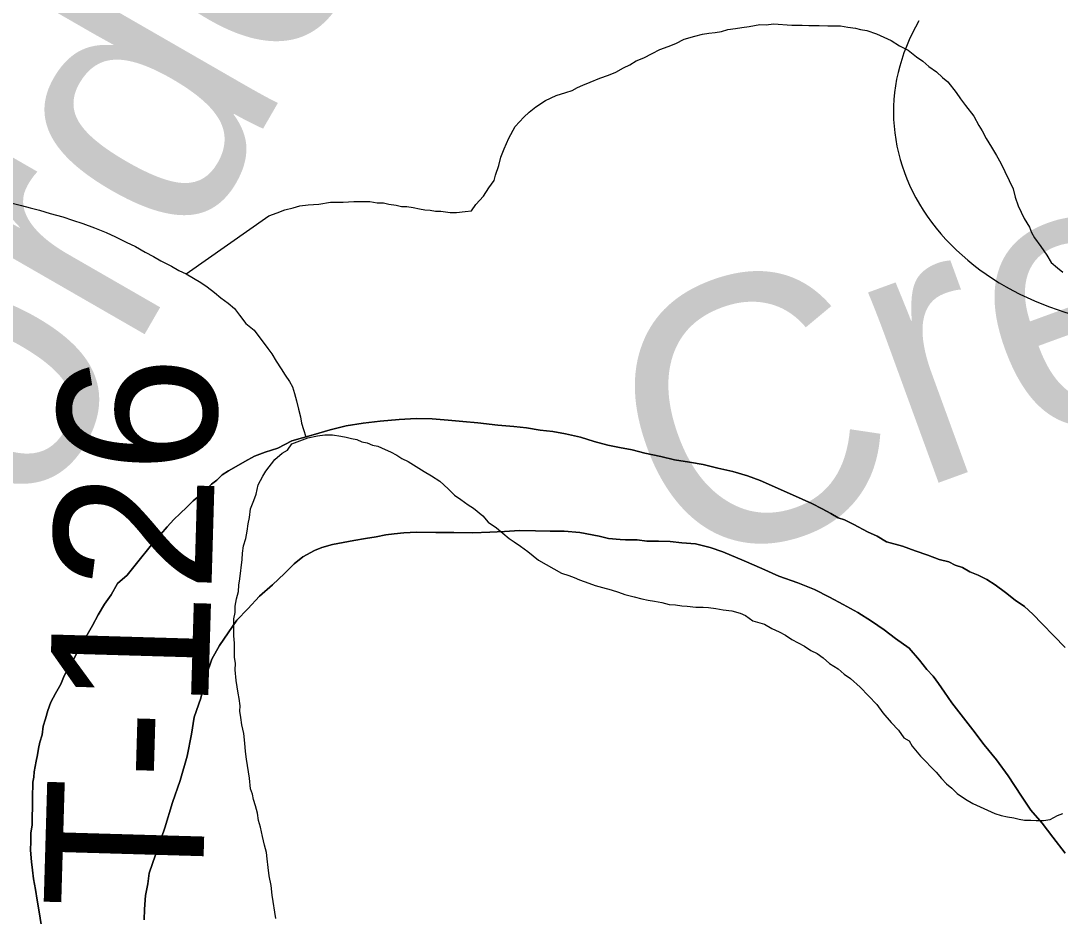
# Model space of a CAD drawing. Extents: x 2.4 to 73.1, y 4.5 to 25.6.
# Drawn here: x 43.3364 to 43.5227, y 21.8991 to 22.0596 of the extents above; entities that cross this region are included whole.
import ezdxf

# ---------------------------------------------------------------- set-up
doc = ezdxf.new("R2010")
doc.units = 0
for name, color, linetype in [('GM_X_Major_River', 7, 'Continuous'), ('GM_X_Minor_River', 7, 'Continuous'), ('GM_X_Minor_River_Text', 7, 'Continuous'), ('GM_X_Township_Road_Text', 7, 'Continuous'), ('GM_X_US_Shield', 7, 'Continuous')]:
    doc.layers.add(name, color=color, linetype=linetype)

msp = doc.modelspace()

# ---------------------------------------------------------------- linework, layer by layer
at = {"layer": 'GM_X_Major_River'}
for points in [[(43.47815, 21.97307), (43.47645, 21.97385), (43.47419, 21.97484), (43.4689, 21.97721), (43.46663, 21.978), (43.46398, 21.97881), (43.46133, 21.97942), (43.45867, 21.98003), (43.45621, 21.98045), (43.45355, 21.98088), (43.45109, 21.98149), (43.44825, 21.9821), (43.44597, 21.98271), (43.4437, 21.98313), (43.44161, 21.98354), (43.43915, 21.98415), (43.43669, 21.98495), (43.43404, 21.98556), (43.43176, 21.98598), (43.42948, 21.98621), (43.42702, 21.98663), (43.42474, 21.98685), (43.42189, 21.98709), (43.41828, 21.98753), (43.41562, 21.98776), (43.41296, 21.988), (43.41012, 21.98823), (43.40726, 21.98828), (43.40422, 21.98814), (43.40079, 21.98781), (43.39774, 21.98748), (43.39469, 21.98696), (43.39183, 21.98625), (43.38877, 21.98535), (43.38495, 21.98427), (43.38246, 21.98298), (43.38016, 21.98226), (43.37825, 21.98153), (43.37652, 21.98061), (43.37499, 21.97968), (43.37364, 21.97895), (43.37249, 21.9782), (43.37153, 21.97727), (43.37056, 21.97653), (43.3696, 21.97559), (43.36863, 21.97466), (43.36728, 21.97354), (43.36613, 21.97242), (43.36497, 21.9713), (43.36381, 21.97018), (43.36265, 21.96886), (43.36148, 21.96755), (43.36032, 21.96624), (43.35664, 21.96174), (43.35547, 21.96024), (43.35374, 21.95875), (43.35257, 21.95668), (43.3514, 21.95499), (43.35023, 21.95311), (43.34925, 21.95122), (43.34827, 21.94953), (43.34748, 21.94802), (43.3467, 21.9467), (43.34592, 21.94519), (43.34494, 21.94369), (43.34416, 21.94218), (43.34357, 21.94067), (43.34259, 21.93898), (43.3418, 21.93747), (43.34121, 21.93596), (43.34081, 21.93445), (43.34041, 21.93312), (43.34019, 21.93161), (43.33979, 21.93028), (43.33958, 21.92915), (43.33937, 21.92801), (43.33917, 21.92687), (43.33896, 21.92593), (43.33876, 21.92498), (43.33874, 21.92403), (43.33854, 21.92309), (43.33852, 21.92213), (43.33851, 21.92119), (43.33849, 21.92005), (43.33846, 21.91853), (43.33844, 21.91701), (43.33842, 21.91549), (43.3382, 21.91397), (43.33818, 21.91245), (43.33815, 21.91093), (43.33831, 21.90884), (43.33848, 21.90732), (43.33864, 21.90579), (43.339, 21.90389), (43.33935, 21.90198), (43.33969, 21.89988), (43.34004, 21.8976)], [(43.34004, 21.8976), (43.33969, 21.89988), (43.33935, 21.90198), (43.339, 21.90389), (43.33864, 21.90579), (43.33848, 21.90732), (43.33831, 21.90884), (43.33815, 21.91093), (43.33818, 21.91245), (43.3382, 21.91397), (43.33842, 21.91549), (43.33844, 21.91701), (43.33846, 21.91853), (43.33849, 21.92005), (43.33851, 21.92119), (43.33852, 21.92213), (43.33854, 21.92309), (43.33874, 21.92403), (43.33876, 21.92498), (43.33896, 21.92593), (43.33917, 21.92687), (43.33937, 21.92801), (43.33958, 21.92915), (43.33979, 21.93028), (43.34019, 21.93161), (43.34041, 21.93312), (43.34081, 21.93445), (43.34121, 21.93596), (43.3418, 21.93747), (43.34259, 21.93898), (43.34357, 21.94067), (43.34416, 21.94218), (43.34494, 21.94369), (43.34592, 21.94519), (43.3467, 21.9467), (43.34748, 21.94802), (43.34827, 21.94953), (43.34925, 21.95122), (43.35023, 21.95311), (43.3514, 21.95499), (43.35257, 21.95668), (43.35374, 21.95875), (43.35547, 21.96024), (43.35664, 21.96174), (43.36032, 21.96624), (43.36148, 21.96755), (43.36265, 21.96886), (43.36381, 21.97018), (43.36497, 21.9713), (43.36613, 21.97242), (43.36728, 21.97354), (43.36863, 21.97466), (43.3696, 21.97559), (43.37056, 21.97653), (43.37153, 21.97727), (43.37249, 21.9782), (43.37364, 21.97895), (43.37499, 21.97968), (43.37652, 21.98061), (43.37825, 21.98153), (43.38016, 21.98226), (43.38246, 21.98298), (43.38495, 21.98427), (43.38877, 21.98535), (43.39183, 21.98625), (43.39469, 21.98696), (43.39774, 21.98748), (43.40079, 21.98781), (43.40422, 21.98814), (43.40726, 21.98828), (43.41012, 21.98823), (43.41296, 21.988), (43.41562, 21.98776), (43.41828, 21.98753), (43.42189, 21.98709), (43.42474, 21.98685), (43.42702, 21.98663), (43.42948, 21.98621), (43.43176, 21.98598), (43.43404, 21.98556), (43.43669, 21.98495), (43.43915, 21.98415), (43.44161, 21.98354), (43.4437, 21.98313), (43.44597, 21.98271), (43.44825, 21.9821), (43.45109, 21.98149), (43.45355, 21.98088), (43.45621, 21.98045), (43.45867, 21.98003), (43.46133, 21.97942), (43.46398, 21.97881), (43.46663, 21.978), (43.4689, 21.97721), (43.47419, 21.97484), (43.47645, 21.97385), (43.47815, 21.97307)], [(43.52358, 21.94725), (43.52152, 21.94937), (43.51946, 21.9515), (43.51778, 21.95323), (43.51628, 21.95459), (43.51459, 21.95576), (43.5129, 21.95711), (43.51101, 21.95847), (43.50951, 21.95945), (43.508, 21.96023), (43.50649, 21.96083), (43.50517, 21.96161), (43.50384, 21.96201), (43.50271, 21.9626), (43.50101, 21.96301), (43.49893, 21.9638), (43.49666, 21.9646), (43.49439, 21.96539), (43.49155, 21.9662), (43.48985, 21.96718), (43.48815, 21.96797), (43.4857, 21.96933), (43.484, 21.97012), (43.48287, 21.97052), (43.48155, 21.9713), (43.48004, 21.97209), (43.47815, 21.97307)], [(43.47815, 21.97307), (43.48004, 21.97209), (43.48155, 21.9713), (43.48287, 21.97052), (43.484, 21.97012), (43.4857, 21.96933), (43.48815, 21.96797), (43.48985, 21.96718), (43.49155, 21.9662), (43.49439, 21.96539), (43.49666, 21.9646), (43.49893, 21.9638), (43.50101, 21.96301), (43.50271, 21.9626), (43.50384, 21.96201), (43.50517, 21.96161), (43.50649, 21.96083), (43.508, 21.96023), (43.50951, 21.95945), (43.51101, 21.95847), (43.5129, 21.95711), (43.51459, 21.95576), (43.51628, 21.95459), (43.51778, 21.95323), (43.51946, 21.9515), (43.52152, 21.94937), (43.52358, 21.94725)], [(43.3585, 21.89844), (43.35853, 21.90034), (43.35876, 21.90281), (43.35917, 21.90489), (43.35939, 21.90678), (43.36218, 21.91491), (43.36358, 21.91945), (43.36498, 21.92341), (43.36619, 21.92776), (43.36701, 21.93174), (43.36744, 21.93477), (43.36863, 21.93818), (43.36965, 21.94234), (43.37064, 21.94517), (43.37201, 21.94762), (43.37357, 21.94988), (43.37513, 21.95213), (43.37706, 21.95419), (43.37919, 21.95643), (43.3815, 21.95849), (43.38363, 21.96054), (43.38536, 21.96222), (43.38691, 21.96353), (43.38902, 21.96463), (43.39035, 21.96518), (43.39226, 21.96572), (43.39417, 21.96607), (43.39608, 21.96642), (43.39818, 21.96677), (43.40009, 21.96711), (43.4018, 21.96747), (43.40333, 21.96763), (43.40504, 21.96779), (43.40732, 21.96795), (43.41075, 21.96789), (43.41398, 21.96784), (43.4174, 21.96778), (43.42045, 21.96792), (43.42311, 21.96807), (43.42578, 21.96822), (43.42863, 21.96817)], [(43.42863, 21.96817), (43.42578, 21.96822), (43.42311, 21.96807), (43.42045, 21.96792), (43.4174, 21.96778), (43.41398, 21.96784), (43.41075, 21.96789), (43.40732, 21.96795), (43.40504, 21.96779), (43.40333, 21.96763), (43.4018, 21.96747), (43.40009, 21.96711), (43.39818, 21.96677), (43.39608, 21.96642), (43.39417, 21.96607), (43.39226, 21.96572), (43.39035, 21.96518), (43.38902, 21.96463), (43.38691, 21.96353), (43.38536, 21.96222), (43.38363, 21.96054), (43.3815, 21.95849), (43.37919, 21.95643), (43.37706, 21.95419), (43.37513, 21.95213), (43.37357, 21.94988), (43.37201, 21.94762), (43.37064, 21.94517), (43.36965, 21.94234), (43.36863, 21.93818), (43.36744, 21.93477), (43.36701, 21.93174), (43.36619, 21.92776), (43.36498, 21.92341), (43.36358, 21.91945), (43.36218, 21.91491), (43.35939, 21.90678), (43.35917, 21.90489), (43.35876, 21.90281), (43.35853, 21.90034), (43.3585, 21.89844)], [(43.42863, 21.96817), (43.43129, 21.96813), (43.43376, 21.96809), (43.43661, 21.96785), (43.44002, 21.96723), (43.44173, 21.96682), (43.44382, 21.96659), (43.44477, 21.96658), (43.44572, 21.96656), (43.44686, 21.96654), (43.44857, 21.96633), (43.45066, 21.96629), (43.45275, 21.96626), (43.45484, 21.96603), (43.45731, 21.96581), (43.45996, 21.96519), (43.46223, 21.96439), (43.46601, 21.96281), (43.46922, 21.96143), (43.47224, 21.96005), (43.47565, 21.95886), (43.47867, 21.95767), (43.48131, 21.9563), (43.48376, 21.95493), (43.4864, 21.95355), (43.48885, 21.95199), (43.49111, 21.95044), (43.49318, 21.94888), (43.49562, 21.94713), (43.49749, 21.94501), (43.4988, 21.94328), (43.49992, 21.94212), (43.50085, 21.94078), (43.50197, 21.93924), (43.50327, 21.93732), (43.50494, 21.9352), (43.507, 21.93251), (43.50904, 21.92981), (43.51128, 21.92712), (43.51333, 21.92423), (43.51575, 21.92059), (43.51742, 21.91809), (43.51947, 21.91578), (43.52134, 21.91327), (43.52357, 21.91039)], [(43.52357, 21.91039), (43.52134, 21.91327), (43.51947, 21.91578), (43.51742, 21.91809), (43.51575, 21.92059), (43.51333, 21.92423), (43.51128, 21.92712), (43.50904, 21.92981), (43.507, 21.93251), (43.50494, 21.9352), (43.50327, 21.93732), (43.50197, 21.93924), (43.50085, 21.94078), (43.49992, 21.94212), (43.4988, 21.94328), (43.49749, 21.94501), (43.49562, 21.94713), (43.49318, 21.94888), (43.49111, 21.95044), (43.48885, 21.95199), (43.4864, 21.95355), (43.48376, 21.95493), (43.48131, 21.9563), (43.47867, 21.95767), (43.47565, 21.95886), (43.47224, 21.96005), (43.46922, 21.96143), (43.46601, 21.96281), (43.46223, 21.96439), (43.45996, 21.96519), (43.45731, 21.96581), (43.45484, 21.96603), (43.45275, 21.96626), (43.45066, 21.96629), (43.44857, 21.96633), (43.44686, 21.96654), (43.44572, 21.96656), (43.44477, 21.96658), (43.44382, 21.96659), (43.44173, 21.96682), (43.44002, 21.96723), (43.43661, 21.96785), (43.43376, 21.96809), (43.43129, 21.96813), (43.42863, 21.96817)]]:
    msp.add_lwpolyline(points, dxfattribs=at)
at = {"layer": 'GM_X_Minor_River'}
for points in [[(43.36602, 22.01422), (43.38083, 22.02462), (43.38236, 22.02517), (43.3837, 22.02571), (43.38523, 22.02607), (43.38637, 22.02643), (43.3879, 22.0266), (43.3898, 22.02675), (43.3919, 22.0271), (43.39418, 22.02706), (43.39608, 22.02722), (43.3976, 22.0272), (43.39894, 22.02718), (43.40026, 22.02696), (43.4014, 22.02695), (43.40235, 22.02674), (43.40368, 22.02653), (43.40463, 22.02632), (43.40558, 22.02631), (43.40672, 22.0261), (43.40785, 22.02589), (43.4088, 22.02569), (43.40975, 22.02567), (43.4107, 22.02547), (43.41165, 22.02545), (43.41336, 22.02523), (43.4145, 22.02521), (43.41602, 22.02538), (43.41717, 22.02555), (43.41795, 22.02668), (43.4193, 22.02817), (43.42027, 22.02968), (43.42125, 22.03099), (43.42145, 22.03194), (43.42205, 22.03364), (43.42245, 22.03515), (43.42305, 22.03666), (43.42344, 22.03761), (43.42384, 22.03855), (43.42501, 22.04062), (43.42656, 22.04231), (43.42752, 22.04324), (43.42868, 22.04417), (43.43041, 22.04529), (43.43233, 22.0462), (43.43405, 22.04675), (43.43519, 22.04711), (43.43615, 22.04766), (43.43711, 22.04803), (43.43845, 22.04858), (43.44017, 22.04931), (43.4417, 22.04985), (43.44304, 22.0504), (43.44438, 22.05114), (43.44553, 22.05169), (43.44669, 22.05243), (43.44803, 22.05298), (43.44956, 22.05372), (43.4509, 22.05445), (43.45243, 22.055), (43.45377, 22.05555), (43.4553, 22.05628), (43.45722, 22.05682), (43.45855, 22.05718), (43.4597, 22.05735), (43.46084, 22.05752), (43.46198, 22.05769), (43.46313, 22.05806), (43.46446, 22.05822), (43.46561, 22.05839), (43.46694, 22.05856), (43.4679, 22.05874), (43.46885, 22.05891), (43.46999, 22.05889), (43.47132, 22.05906), (43.47455, 22.05882), (43.4755, 22.0588), (43.47646, 22.05879), (43.4776, 22.05877), (43.47855, 22.05876), (43.4795, 22.05874), (43.48102, 22.05872), (43.48197, 22.0587), (43.4833, 22.05868), (43.48463, 22.05847), (43.48596, 22.05826), (43.4869, 22.05805), (43.48804, 22.05784), (43.48974, 22.05724), (43.49107, 22.05665), (43.49239, 22.05606), (43.49389, 22.05509), (43.4954, 22.0543), (43.49691, 22.05314), (43.49803, 22.05236), (43.49916, 22.05139), (43.50048, 22.05042)], [(43.50048, 22.05042), (43.5016, 22.04945), (43.50254, 22.04868), (43.50403, 22.04675), (43.50478, 22.0456), (43.50571, 22.04444), (43.5072, 22.04252), (43.50812, 22.0408), (43.50868, 22.03984), (43.50942, 22.03849), (43.51035, 22.03696), (43.51127, 22.03542), (43.51201, 22.03408), (43.51422, 22.02949), (43.51458, 22.02796), (43.51512, 22.02643), (43.51568, 22.02528), (43.51623, 22.02413), (43.51716, 22.0226), (43.51752, 22.02164), (43.51808, 22.02068), (43.51919, 22.01915), (43.52031, 22.01761), (43.52105, 22.01626), (43.52218, 22.0153), (43.52312, 22.01452)], [(43.33484, 22.02689), (43.33654, 22.02648), (43.33806, 22.02608), (43.33976, 22.02567), (43.34166, 22.02507), (43.34393, 22.02446), (43.34563, 22.02386), (43.34752, 22.02326), (43.3496, 22.02247), (43.35168, 22.02167), (43.35338, 22.02089), (43.35527, 22.01991), (43.35697, 22.01912), (43.35866, 22.01814), (43.36017, 22.01736), (43.36149, 22.01658), (43.36338, 22.01559), (43.3647, 22.01481), (43.36602, 22.01422), (43.36734, 22.01344), (43.36866, 22.01266), (43.36979, 22.01188), (43.3711, 22.01091), (43.37223, 22.00994), (43.37355, 22.00897), (43.37467, 22.008), (43.3756, 22.00684), (43.37672, 22.00531)], [(43.37672, 22.00531), (43.37822, 22.00414), (43.38064, 22.00087), (43.38139, 21.99991), (43.38213, 21.99857), (43.38306, 21.99722), (43.3838, 21.99607), (43.38455, 21.99492), (43.3851, 21.99396), (43.38546, 21.99281), (43.38582, 21.99148), (43.38618, 21.98995), (43.38654, 21.98862), (43.38671, 21.98747), (43.38707, 21.98633), (43.38745, 21.98503)], [(43.38212, 21.89868), (43.38142, 21.90287), (43.38126, 21.90458), (43.38091, 21.9063), (43.38074, 21.90782), (43.38057, 21.90934), (43.3804, 21.91049), (43.38004, 21.91182), (43.37969, 21.91335), (43.37933, 21.91506), (43.37897, 21.91621), (43.3788, 21.91754), (43.37844, 21.91888), (43.37808, 21.92002), (43.3779, 21.92098), (43.37754, 21.92193), (43.37738, 21.92383), (43.37721, 21.92498), (43.37703, 21.92612), (43.37686, 21.92726), (43.37669, 21.9286), (43.37653, 21.93012), (43.37636, 21.93183), (43.37601, 21.93336), (43.37584, 21.93469), (43.37566, 21.93583), (43.37568, 21.93678), (43.37551, 21.93811), (43.37533, 21.93907), (43.37516, 21.94021), (43.37499, 21.94135), (43.37483, 21.94326), (43.37485, 21.9444), (43.37468, 21.94554), (43.37469, 21.94668), (43.37471, 21.94801), (43.37455, 21.94934), (43.37456, 21.95029), (43.37458, 21.95143), (43.37459, 21.95238), (43.3748, 21.95352), (43.37482, 21.95466), (43.37503, 21.95598), (43.37543, 21.95731), (43.37545, 21.95845), (43.37566, 21.95958), (43.37609, 21.963), (43.37611, 21.96414), (43.37632, 21.96546), (43.37672, 21.96679), (43.37693, 21.96811), (43.37714, 21.96944), (43.37735, 21.97058), (43.37756, 21.97209), (43.37816, 21.9736), (43.37856, 21.97474), (43.37896, 21.97644), (43.37975, 21.97795), (43.38033, 21.97889), (43.38189, 21.98095), (43.38324, 21.98207), (43.3842, 21.98263), (43.38497, 21.98375), (43.38689, 21.98448), (43.38784, 21.98485), (43.38956, 21.9852), (43.39089, 21.98537), (43.39223, 21.98535), (43.39374, 21.98514), (43.39469, 21.98493), (43.39564, 21.98472), (43.39659, 21.98452), (43.39753, 21.98412), (43.39848, 21.98392), (43.39942, 21.98352), (43.40037, 21.98332), (43.40169, 21.98273), (43.40264, 21.98233), (43.40377, 21.98175), (43.40471, 21.98116), (43.40584, 21.98057), (43.40679, 21.97999), (43.40773, 21.9794), (43.40867, 21.97882), (43.40999, 21.97804), (43.41149, 21.97706), (43.41299, 21.97571), (43.41412, 21.97455), (43.41525, 21.97377), (43.41656, 21.9728), (43.4175, 21.97222), (43.41919, 21.97086), (43.42013, 21.9697), (43.42163, 21.96873), (43.42276, 21.96776)], [(43.42276, 21.96776), (43.42389, 21.96679), (43.42483, 21.96621), (43.42596, 21.96543), (43.42727, 21.96446), (43.42821, 21.96368), (43.42915, 21.96291), (43.4333, 21.96056), (43.43462, 21.96016), (43.43557, 21.95977), (43.43651, 21.95937), (43.43821, 21.95877), (43.43935, 21.95838), (43.44067, 21.95798), (43.44219, 21.95757), (43.44351, 21.95717), (43.44465, 21.95677), (43.44635, 21.95636), (43.44768, 21.95596), (43.44882, 21.95575), (43.44995, 21.95555), (43.45128, 21.95534), (43.45261, 21.95493), (43.45375, 21.95492), (43.45489, 21.95471), (43.45584, 21.95469), (43.45735, 21.95448), (43.45869, 21.95446), (43.45964, 21.95444), (43.46096, 21.95423), (43.46229, 21.95402), (43.46381, 21.9538), (43.46533, 21.9534), (43.46627, 21.95301), (43.46759, 21.95203), (43.46967, 21.95143), (43.47099, 21.95065), (43.47231, 21.95006), (43.47344, 21.94947), (43.47457, 21.94869), (43.4757, 21.94811), (43.47683, 21.94752), (43.47796, 21.94674), (43.4791, 21.94615), (43.48022, 21.94537), (43.48135, 21.9444), (43.48286, 21.94343), (43.48398, 21.94246), (43.48511, 21.94168), (43.4868, 21.94014), (43.48979, 21.93705), (43.49091, 21.93551), (43.4924, 21.93378), (43.49371, 21.93243), (43.49464, 21.93108), (43.49559, 21.9305), (43.49614, 21.92954), (43.49764, 21.9278), (43.49857, 21.92684), (43.49951, 21.92587), (43.50044, 21.92491), (43.50138, 21.92375), (43.50231, 21.92279), (43.50325, 21.92201), (43.50419, 21.92105), (43.50569, 21.92007), (43.50701, 21.91929), (43.50833, 21.9187), (43.50966, 21.91811), (43.51098, 21.91752), (43.51211, 21.91712), (43.51325, 21.91691), (43.51439, 21.9167), (43.51534, 21.9165), (43.51628, 21.91629), (43.51742, 21.91628), (43.51837, 21.91626), (43.51971, 21.91624), (43.52085, 21.91641), (43.52219, 21.91715), (43.52315, 21.91751)]]:
    msp.add_lwpolyline(points, dxfattribs=at)
at = {"layer": 'GM_X_US_Shield'}
msp.add_ellipse((43.54087, 22.04324), major_axis=(0.04807, 0), ratio=0.8, start_param=2.702327, end_param=4.723529, dxfattribs=at)

# ---------------------------------------------------------------- texts
at = {"layer": 'GM_X_Minor_River_Text'}
for s, height, rotation, p in [('Gordon', 0.047375, 60.0546, (43.31421, 21.92638)), ('Creek', 0.04737, 20.0457, (43.45378, 21.9596))]:
    msp.add_text(s, height=height, rotation=rotation, dxfattribs=at).set_placement(p)
at = {"layer": 'GM_X_Township_Road_Text'}
msp.add_text('T-126', height=0.028409, rotation=88.3318, dxfattribs=at).set_placement((43.36887, 21.90001))

doc.saveas('drawing.dxf')
